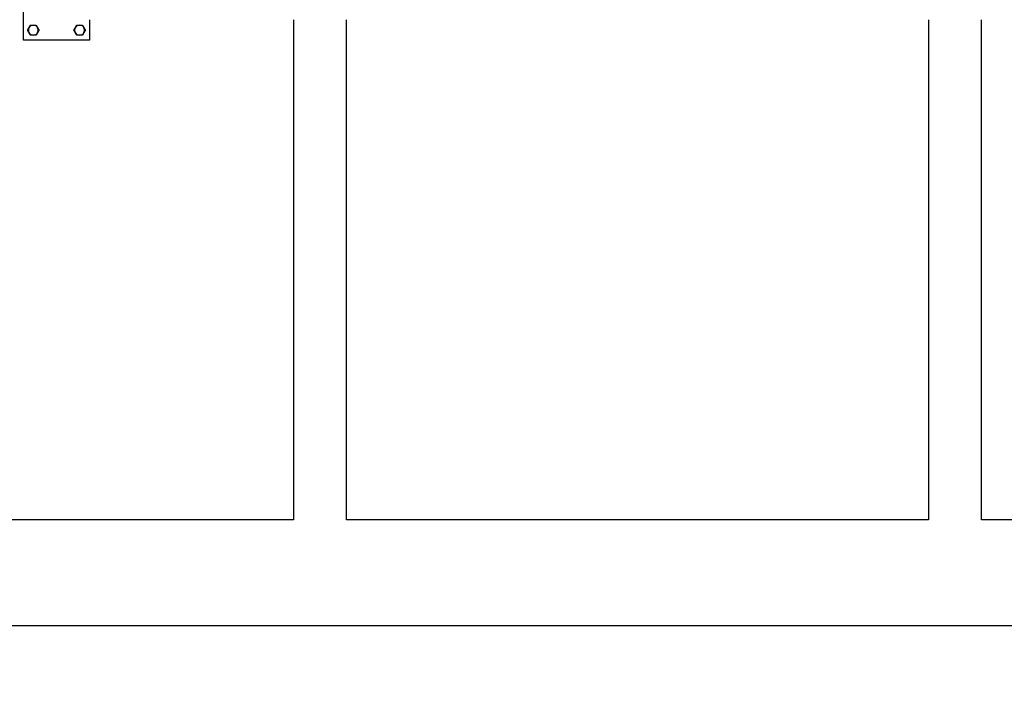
# Model space of a CAD drawing. Header units: inches. Extents: x 36 to 1719, y -84 to 1122.
# Tile 505 of 550: x 914 to 988, y 757 to 809. Entities that reach past the tile are written whole.
import ezdxf

# ---------------------------------------------------------------- set-up
doc = ezdxf.new("R2010")
doc.units = ezdxf.units.IN
doc.header["$LTSCALE"] = 48
doc.header["$MEASUREMENT"] = 0
doc.layers.add('Dimension (ANSI)', color=7, linetype='Continuous', lineweight=25)
doc.layers.add('Visible (ANSI)', color=7, linetype='Continuous', lineweight=30)
doc.styles.add('Note Text (ANSI)', font='tahoma.ttf')
doc.dimstyles.new('Architectural (ANSI)', dxfattribs={"dimscale": 48, "dimtxt": 0.125, "dimasz": 0.098425, "dimexe": 0.125, "dimexo": 0.0625, "dimgap": 0.031496, "dimtad": 0, "dimtih": 1, "dimtoh": 1, "dimdec": 4, "dimrnd": 1e-08, "dimzin": 3, "dimdsep": 46, "dimlunit": 4, "dimtxsty": 'Note Text (ANSI)', "dimcen": 0.09, "dimdle": 0.393701, "dimclrd": 256, "dimclre": 256, "dimclrt": 256, "dimadec": 0, "dimazin": 3, "dimtfac": 0.96, "dimtofl": 0, "dimtmove": 0, "dimatfit": 3, "dimfxl": 1, "dimfrac": 2, "dimtolj": 1, "dimtzin": 12, "dimlwd": -1, "dimlwe": -1, "dimarcsym": 0})

# ---------------------------------------------------------------- blocks, each defined once
blk = doc.blocks.new('*D15')
at = {"layer": 'Defpoints', "color": 0, "transparency": 16777216}
for p in [(1025.918, 851.171), (748.918, 837.215), (1025.918, 740.031)]:
    blk.add_point(p, dxfattribs=at)
at = {"layer": 'Dimension (ANSI)', "transparency": 16777216}
for p, q in [((1025.918, 848.171), (1025.918, 734.031)), ((748.918, 834.215), (748.918, 734.031)), ((753.642, 740.031), (875.572, 740.031)), ((1021.193, 740.031), (899.263, 740.031))]:
    blk.add_line(p, q, dxfattribs=at)
for points in [[(753.642, 740.818), (753.642, 739.243), (748.918, 740.031)], [(1021.193, 740.818), (1021.193, 739.243), (1025.918, 740.031)]]:
    blk.add_solid(points, dxfattribs=at)
at = {"layer": 'Dimension (ANSI)', "transparency": 16777216, "insert": (877.084, 743.156), "char_height": 6, "attachment_point": 1, "style": 'Note Text (ANSI)'}
blk.add_mtext('\\A1;23\'-1"', dxfattribs=at)

msp = doc.modelspace()

# ---------------------------------------------------------------- linework, layer by layer
at = {"layer": 'Visible (ANSI)'}
for p, q in [((913.99768, 807.25131), (913.99768, 812.25131)), ((918.99768, 808.79131), (918.99768, 807.25131)), ((934.41768, 808.79131), (934.41768, 770.9914)), ((938.41768, 770.9914), (938.41768, 808.79131)), ((982.41768, 808.79131), (982.41768, 770.9914)), ((986.41768, 770.9914), (986.41768, 808.79131)), ((918.99768, 807.25131), (913.99768, 807.25131)), ((934.41768, 770.9914), (890.41768, 770.9914)), ((982.41768, 770.9914), (938.41768, 770.9914)), ((1017.91768, 770.9914), (986.41768, 770.9914)), ((1025.91768, 762.9914), (748.91768, 762.9914))]:
    msp.add_line(p, q, dxfattribs=at)
for centre, start, end in [((914.74768, 808.00131), 90, 150), ((914.74768, 808.00131), 30, 90), ((918.24768, 808.00131), 90, 150), ((918.24768, 808.00131), 30, 90), ((914.74768, 808.00131), 150, 210), ((914.74768, 808.00131), 210, 270), ((914.74768, 808.00131), 270, 330), ((914.74768, 808.00131), 330, 30), ((918.24768, 808.00131), 150, 210), ((918.24768, 808.00131), 210, 270), ((918.24768, 808.00131), 270, 330), ((918.24768, 808.00131), 330, 30)]:
    msp.add_arc(centre, 0.375, start, end, dxfattribs=at)
for points in [[(914.42292, 808.18881), (914.47316, 808.27583), (914.53118, 808.37631)], [(914.53118, 808.37631), (914.6472, 808.37631), (914.74768, 808.37631)], [(914.74768, 808.37631), (914.84816, 808.37631), (914.96419, 808.37631)], [(914.96419, 808.37631), (915.0222, 808.27583), (915.07244, 808.18881)], [(917.92292, 808.18881), (917.97316, 808.27583), (918.03118, 808.37631)], [(918.03118, 808.37631), (918.1472, 808.37631), (918.24768, 808.37631)], [(918.24768, 808.37631), (918.34816, 808.37631), (918.46419, 808.37631)], [(918.46419, 808.37631), (918.5222, 808.27583), (918.57244, 808.18881)], [(914.31467, 808.00131), (914.37268, 808.10179), (914.42292, 808.18881)], [(914.42292, 807.81381), (914.37268, 807.90083), (914.31467, 808.00131)], [(914.53118, 807.62631), (914.47316, 807.72679), (914.42292, 807.81381)], [(914.74768, 807.62631), (914.6472, 807.62631), (914.53118, 807.62631)], [(914.96419, 807.62631), (914.84816, 807.62631), (914.74768, 807.62631)], [(915.07244, 807.81381), (915.0222, 807.72679), (914.96419, 807.62631)], [(915.07244, 808.18881), (915.12268, 808.10179), (915.18069, 808.00131)], [(915.18069, 808.00131), (915.12268, 807.90083), (915.07244, 807.81381)], [(917.81467, 808.00131), (917.87268, 808.10179), (917.92292, 808.18881)], [(917.92292, 807.81381), (917.87268, 807.90083), (917.81467, 808.00131)], [(918.03118, 807.62631), (917.97316, 807.72679), (917.92292, 807.81381)], [(918.24768, 807.62631), (918.1472, 807.62631), (918.03118, 807.62631)], [(918.46419, 807.62631), (918.34816, 807.62631), (918.24768, 807.62631)], [(918.57244, 807.81381), (918.5222, 807.72679), (918.46419, 807.62631)], [(918.57244, 808.18881), (918.62268, 808.10179), (918.68069, 808.00131)], [(918.68069, 808.00131), (918.62268, 807.90083), (918.57244, 807.81381)]]:
    msp.add_rational_spline(points, [1, 1.0379548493, 1], degree=2, dxfattribs=at)

# ---------------------------------------------------------------- dimensions: what is measured, and where the dimension line sits
at = {"layer": 'Dimension (ANSI)'}
dim = msp.add_linear_dim(base=(1025.91768, 740.03077), p1=(748.91768, 837.2154), p2=(1025.91768, 851.17131), dimstyle='Architectural (ANSI)', override={"dimgap": 0.031496, "dimtih": 0, "dimtoh": 0, "dimdec": 4, "dimlfac": 1, "dimtol": 0, "dimlim": 0, "dimtp": 0, "dimtm": 0, "dimtdec": 2, "dimatfit": 1}, dxfattribs=at)
dim.commit()
dim.dimension.update_dxf_attribs({"geometry": '*D15', "text_midpoint": (887.41768, 740.03077), "dimtype": 160})

doc.saveas('drawing.dxf')
